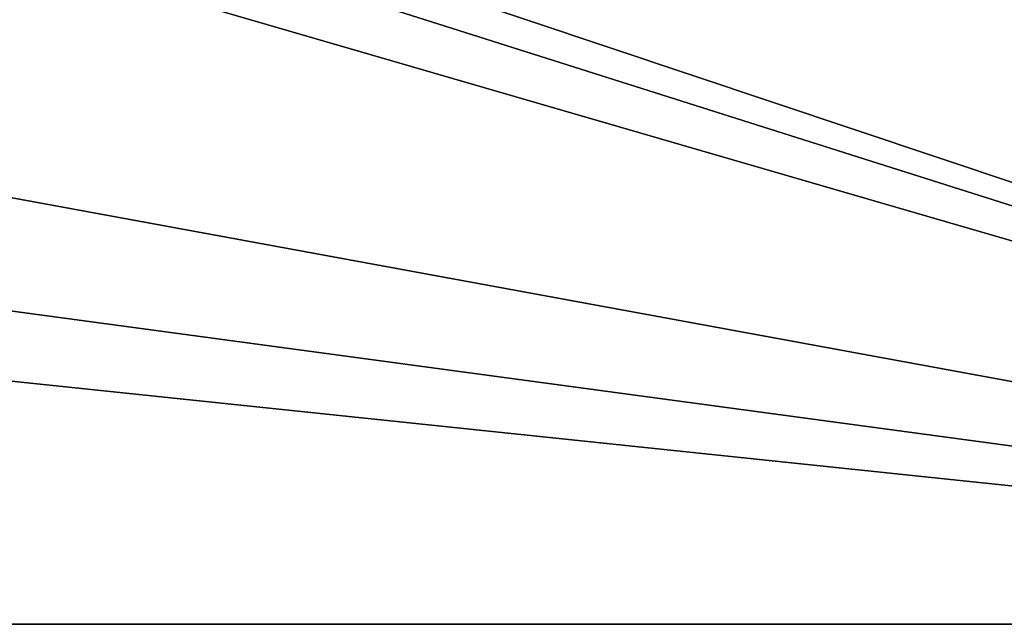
# Model space of a CAD drawing. Header units: metres. Extents: x -205 to 205, y -82 to 82.
# Tile 322 of 426: x 130 to 160, y -75 to -57. Entities that reach past the tile are written whole.
import ezdxf

# ---------------------------------------------------------------- set-up
doc = ezdxf.new("R2010")
doc.units = ezdxf.units.M
doc.layers.add('solid_PRT0003', color=7, linetype='CONTINUOUS')

msp = doc.modelspace()

# ---------------------------------------------------------------- linework, layer by layer
at = {"layer": 'solid_PRT0003'}
for points in [[(0, -75), (0, 75), (200, 75)], [(200, -75), (0, -75), (200, 75)], [(112.783806, -45.809784, 1.5), (109.640572, -46.364033, 1.5), (200, -75, 1.5)], [(164.837662, -56.110996, 1.5), (112.783806, -45.809784, 1.5), (200, -75, 1.5)], [(109.640572, -46.364033, 1.5), (106.87645, -47.959885, 1.5), (200, -75, 1.5)], [(106.87645, -47.959885, 1.5), (97.162331, -56.110996, 1.5), (200, -75, 1.5)], [(97.162331, -56.110996, 1.5), (82.463348, -59.144897, 1.5), (200, -75, 1.5)], [(48.536644, -59.144901, 1.5), (0, -75, 1.5), (200, -75, 1.5)], [(82.463348, -59.144897, 1.5), (48.536644, -59.144901, 1.5), (200, -75, 1.5)], [(0, -75, 1.5), (0, -75), (200, -75)], [(0, -75, 1.5), (200, -75), (200, -75, 1.5)]]:
    msp.add_3dface(points, dxfattribs=at)

doc.saveas('drawing.dxf')
